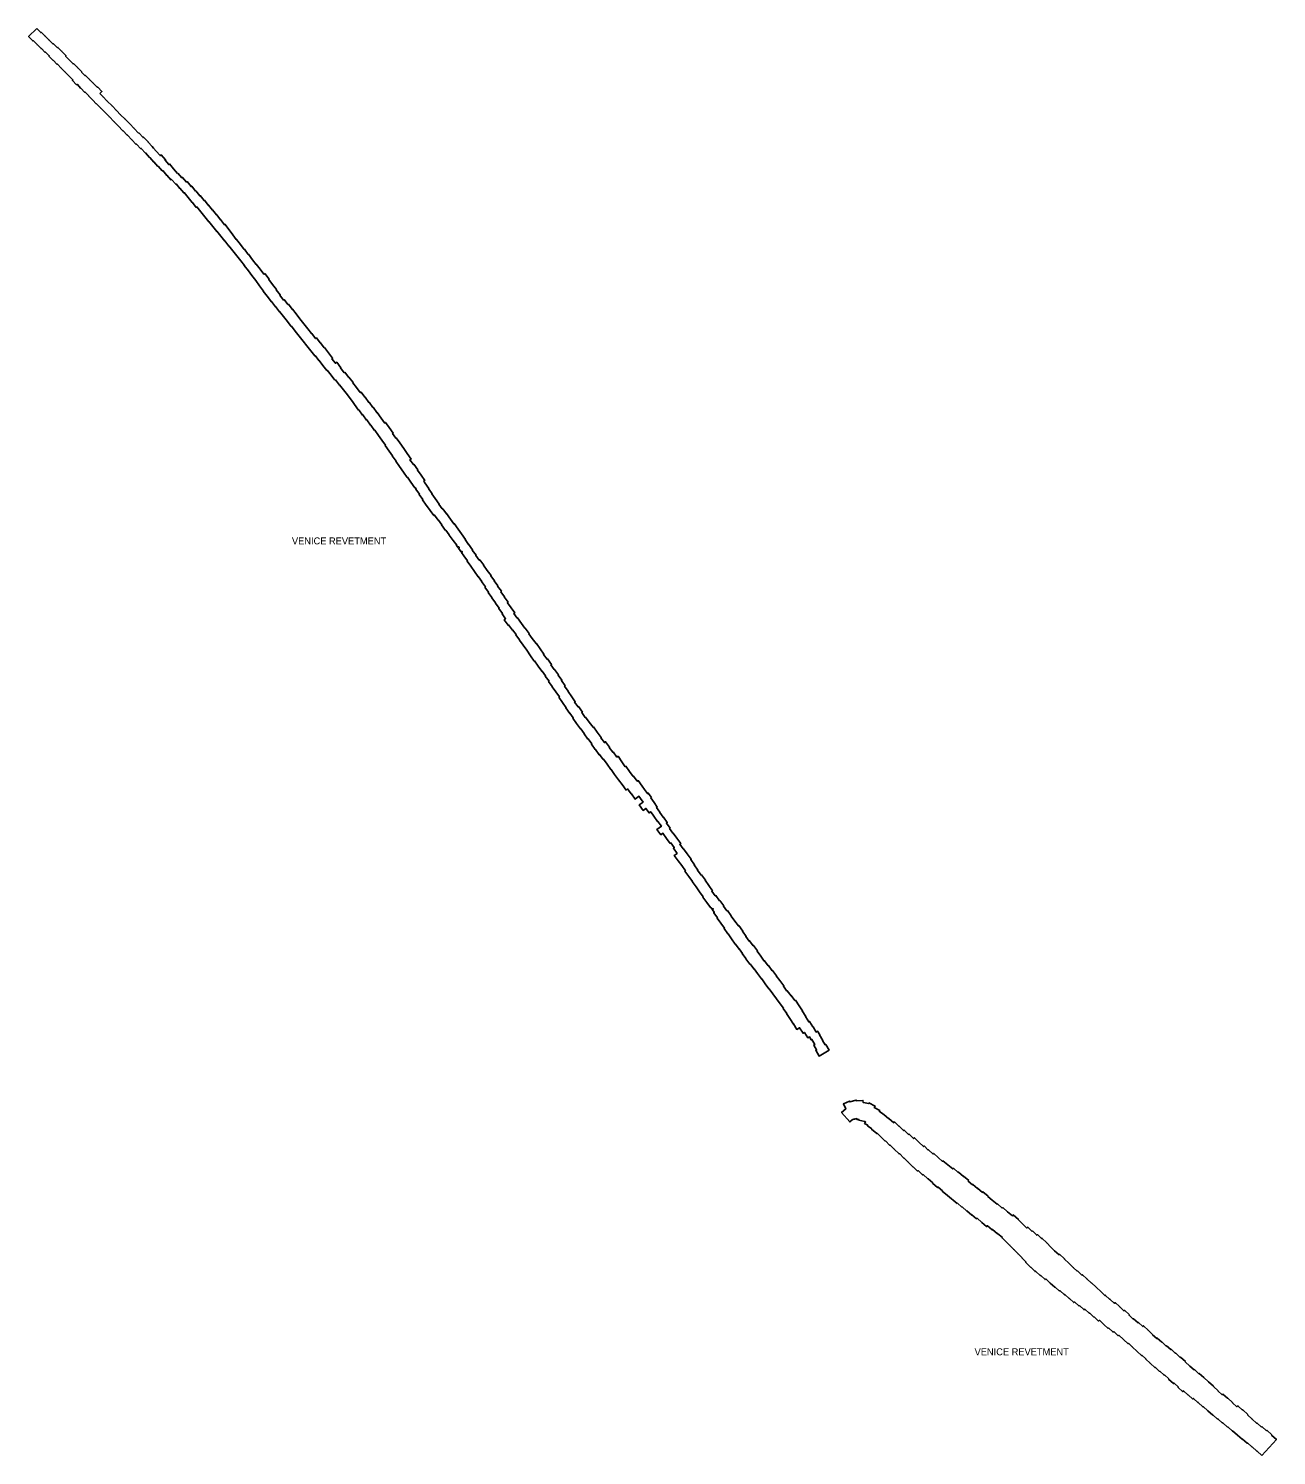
# Model space of a CAD drawing. Extents: x 2650582 to 3923188, y 277893 to 989177.
# Drawn here: x 3894378 to 3923188, y 277893 to 310833 of the extents above; entities that cross this region are included whole.
import ezdxf

# ---------------------------------------------------------------- set-up
doc = ezdxf.new("R2010")
doc.units = 0
doc.layers.add('Level 3', color=7, linetype='Continuous')

msp = doc.modelspace()

# ---------------------------------------------------------------- linework, layer by layer
at = {"layer": 'Level 3'}
for points in [[(3895863, 309176), (3895766, 309276), (3895768, 309278), (3895684, 309364), (3895679, 309360), (3895589, 309453), (3895588, 309452), (3895498, 309546), (3895487, 309536), (3895390, 309636), (3895401, 309647), (3895227, 309827), (3895226, 309825), (3895135, 309919), (3895134, 309918), (3895044, 310011), (3895039, 310006), (3894948, 310100), (3894946, 310098), (3894849, 310198), (3894855, 310204), (3894772, 310291), (3894763, 310282), (3894673, 310376), (3894667, 310370), (3894577, 310464), (3894575, 310462), (3894485, 310556), (3894476, 310547), (3894378, 310647), (3894570, 310833)], [(3894570, 310833), (3894661, 310739), (3894669, 310748), (3894760, 310654), (3894763, 310657), (3894853, 310564), (3894857, 310567), (3894947, 310474), (3894956, 310483), (3895047, 310389), (3895055, 310397), (3895145, 310303), (3895147, 310306), (3895244, 310205), (3895235, 310196), (3895325, 310102), (3895325, 310102), (3895408, 310015), (3895416, 310024), (3895507, 309930), (3895511, 309934), (3895608, 309833), (3895604, 309829), (3895687, 309743), (3895695, 309750), (3895785, 309656), (3895788, 309659), (3895878, 309565), (3895879, 309566), (3895969, 309473), (3895977, 309480), (3896074, 309380), (3896023, 309331)], [(3896023, 309331), (3896092, 309261), (3896093, 309262), (3896196, 309157), (3896197, 309159), (3896307, 309047), (3896306, 309045), (3896408, 308941), (3896407, 308940), (3896503, 308842), (3896505, 308844), (3896607, 308740), (3896610, 308742), (3896720, 308630), (3896720, 308630), (3896817, 308526), (3896817, 308526), (3896917, 308419), (3896923, 308424), (3897023, 308317), (3897035, 308328), (3897141, 308214), (3897137, 308210), (3897229, 308109), (3897230, 308110), (3897263, 308072), (3897322, 308004), (3897323, 308005), (3897415, 307899), (3897439, 307920), (3897541, 307801), (3897530, 307792), (3897615, 307694), (3897629, 307706), (3897725, 307595), (3897726, 307596), (3897821, 307486), (3897828, 307492)], [(3896659, 308368), (3896560, 308474), (3896557, 308471), (3896448, 308583), (3896448, 308584), (3896346, 308688), (3896348, 308689), (3896245, 308794), (3896246, 308795), (3896150, 308892), (3896148, 308891), (3896046, 308995), (3896044, 308994), (3895942, 309099), (3895940, 309098), (3895863, 309176), (3895863, 309176)], [(3897668, 307335), (3897571, 307446), (3897570, 307444), (3897475, 307554), (3897467, 307547), (3897373, 307655), (3897366, 307649), (3897274, 307755), (3897268, 307750), (3897176, 307856), (3897173, 307854), (3897081, 307960), (3897079, 307957), (3896980, 308064), (3896973, 308057), (3896873, 308165), (3896866, 308158), (3896766, 308266), (3896764, 308264), (3896664, 308372), (3896659, 308368)], [(3899708, 304892), (3899714, 304896), (3899623, 305014), (3899625, 305015), (3899536, 305133), (3899537, 305134), (3899457, 305239), (3899455, 305237), (3899359, 305363), (3899361, 305365), (3899279, 305472), (3899277, 305470), (3899189, 305585), (3899185, 305582), (3899095, 305700), (3899093, 305698), (3899004, 305815), (3899001, 305812), (3898912, 305929), (3898908, 305926), (3898820, 306042), (3898816, 306038), (3898728, 306153), (3898723, 306150), (3898633, 306264), (3898630, 306261), (3898540, 306377), (3898537, 306374), (3898447, 306489), (3898445, 306488), (3898356, 306602), (3898355, 306601), (3898265, 306716), (3898251, 306705), (3898161, 306820), (3898157, 306817), (3898067, 306932), (3898063, 306929), (3897972, 307045), (3897962, 307037), (3897874, 307147), (3897868, 307142), (3897785, 307245), (3897778, 307238), (3897682, 307348), (3897668, 307335)], [(3897828, 307492), (3897920, 307386), (3897934, 307397), (3898022, 307287), (3898038, 307300), (3898131, 307183), (3898145, 307194), (3898234, 307080), (3898240, 307085), (3898331, 306969), (3898342, 306978), (3898431, 306863), (3898438, 306869), (3898528, 306754), (3898533, 306758), (3898623, 306643), (3898628, 306647), (3898718, 306532), (3898722, 306534), (3898811, 306420), (3898812, 306421), (3898902, 306305), (3898912, 306313), (3899009, 306186), (3899007, 306185), (3899096, 306070), (3899093, 306067), (3899174, 305961), (3899180, 305966), (3899270, 305848), (3899272, 305850), (3899360, 305735), (3899362, 305736), (3899452, 305620), (3899455, 305623), (3899552, 305496), (3899549, 305493), (3899630, 305387), (3899635, 305391), (3899723, 305276), (3899724, 305277), (3899814, 305160), (3899835, 305176)], [(3899835, 305176), (3899931, 305049), (3899923, 305043), (3900014, 304925), (3900011, 304923), (3900101, 304805), (3900098, 304802), (3900189, 304682), (3900180, 304676), (3900264, 304566), (3900277, 304575), (3900365, 304460), (3900376, 304469), (3900463, 304354), (3900469, 304358), (3900556, 304244), (3900557, 304245), (3900645, 304130), (3900734, 304014), (3900736, 304017), (3900824, 303902), (3900827, 303904), (3900914, 303790), (3900917, 303792), (3901006, 303677), (3901023, 303690), (3901111, 303574), (3901118, 303579), (3901206, 303463), (3901210, 303466), (3901300, 303348), (3901397, 303221), (3901383, 303210), (3901462, 303107), (3901492, 303130), (3901589, 303003), (3901583, 302999), (3901668, 302888), (3901680, 302897)], [(3901453, 302713), (3901364, 302830), (3901362, 302829), (3901275, 302944), (3901265, 302936), (3901176, 303052), (3901175, 303051), (3901085, 303168), (3901082, 303166), (3900993, 303282), (3900987, 303277), (3900898, 303393), (3900893, 303390), (3900805, 303505), (3900804, 303505), (3900717, 303618), (3900716, 303617), (3900628, 303733), (3900625, 303731), (3900537, 303846), (3900536, 303846), (3900447, 303961), (3900443, 303957), (3900355, 304072), (3900355, 304071), (3900267, 304185), (3900263, 304182), (3900175, 304298), (3900173, 304296), (3900083, 304413), (3900078, 304409), (3899987, 304528), (3899986, 304527), (3899890, 304652), (3899890, 304652), (3899798, 304772), (3899799, 304773), (3899708, 304892)], [(3903301, 300237), (3903293, 300231), (3903201, 300361), (3903203, 300363), (3903124, 300473), (3903122, 300472), (3903037, 300591), (3903034, 300589), (3902942, 300719), (3902946, 300722), (3902860, 300845), (3902862, 300846), (3902776, 300969), (3902780, 300972), (3902706, 301078), (3902705, 301078), (3902613, 301209), (3902618, 301212), (3902535, 301330), (3902535, 301330), (3902460, 301438), (3902458, 301437), (3902373, 301559), (3902366, 301554), (3902280, 301676), (3902275, 301673), (3902189, 301796), (3902181, 301791), (3902097, 301912), (3902089, 301906), (3902003, 302029), (3901997, 302024), (3901906, 302155), (3901906, 302155), (3901857, 302222), (3901829, 302261), (3901827, 302260), (3901740, 302378), (3901739, 302377), (3901653, 302493), (3901649, 302490), (3901561, 302605), (3901555, 302601), (3901463, 302721), (3901453, 302713)], [(3901680, 302897), (3901768, 302781), (3901772, 302784), (3901869, 302658), (3901865, 302655), (3901946, 302545), (3901947, 302546), (3902035, 302427), (3902054, 302441), (3902143, 302321), (3902147, 302324), (3902232, 302201), (3902242, 302208), (3902327, 302086), (3902332, 302090), (3902418, 301967), (3902426, 301972), (3902517, 301841), (3902596, 301728), (3902616, 301742), (3902701, 301621), (3902705, 301624), (3902797, 301493), (3902783, 301484), (3902857, 301379), (3902865, 301384), (3902947, 301266), (3902952, 301270), (3903044, 301138), (3903040, 301136), (3903117, 301025), (3903119, 301026), (3903210, 300895), (3903184, 300877), (3903262, 300768), (3903270, 300773), (3903362, 300643), (3903357, 300640), (3903442, 300521), (3903440, 300519), (3903527, 300398), (3903500, 300378)], [(3904913, 297939), (3904925, 297947), (3904839, 298066), (3904846, 298071), (3904768, 298178), (3904762, 298173), (3904670, 298299), (3904672, 298300), (3904586, 298418), (3904590, 298420), (3904504, 298538), (3904510, 298542), (3904424, 298660), (3904427, 298663), (3904374, 298736), (3904394, 298750), (3904382, 298767), (3904362, 298753), (3904341, 298782), (3904342, 298782), (3904304, 298834), (3904324, 298849), (3904306, 298873), (3904286, 298858), (3904255, 298901), (3904263, 298906), (3904183, 299016), (3904181, 299014), (3904089, 299140), (3904091, 299142), (3904012, 299251), (3904007, 299247), (3903915, 299374), (3903918, 299376), (3903839, 299484), (3903837, 299483), (3903752, 299601), (3903737, 299590), (3903652, 299709), (3903647, 299706), (3903564, 299825), (3903562, 299824), (3903557, 299831), (3903471, 299953), (3903478, 299958), (3903395, 300077), (3903401, 300081), (3903318, 300198), (3903325, 300203), (3903301, 300237)], [(3903500, 300378), (3903524, 300343), (3903529, 300346), (3903620, 300217), (3903614, 300213), (3903696, 300095), (3903689, 300090), (3903766, 299981), (3903768, 299982), (3903858, 299853), (3903853, 299850), (3903931, 299742), (3903941, 299749), (3904025, 299632), (3904027, 299634), (3904119, 299507), (3904116, 299505), (3904195, 299397), (3904205, 299404), (3904297, 299278), (3904293, 299275), (3904372, 299166), (3904374, 299167), (3904466, 299041), (3904456, 299034), (3904536, 298923), (3904539, 298926), (3904631, 298799), (3904623, 298794), (3904710, 298675), (3904703, 298670), (3904783, 298560), (3904794, 298569), (3904886, 298442), (3904885, 298441), (3904970, 298324), (3905056, 298206), (3905049, 298201), (3905133, 298086), (3905130, 298084), (3905216, 297966)], [(3906623, 295394), (3906635, 295403), (3906552, 295519), (3906553, 295520), (3906468, 295639), (3906470, 295640), (3906384, 295759), (3906395, 295766), (3906309, 295886), (3906314, 295890), (3906235, 295999), (3906228, 295994), (3906141, 296115), (3906140, 296114), (3906056, 296233), (3906055, 296232), (3905970, 296353), (3905970, 296353), (3905879, 296479), (3905882, 296481), (3905797, 296599), (3905798, 296600), (3905713, 296717), (3905715, 296718), (3905629, 296837), (3905634, 296841), (3905554, 296951), (3905548, 296947), (3905462, 297066), (3905451, 297058), (3905359, 297184), (3905393, 297209), (3905309, 297324), (3905317, 297329), (3905233, 297445), (3905243, 297453), (3905157, 297571), (3905158, 297572), (3905071, 297692), (3905077, 297697), (3904992, 297815), (3904999, 297820), (3904913, 297939)], [(3905216, 297966), (3905208, 297960), (3905294, 297841), (3905282, 297832), (3905368, 297714), (3905361, 297710), (3905449, 297590), (3905432, 297578), (3905518, 297460), (3905602, 297344), (3905583, 297330), (3905661, 297222), (3905668, 297227), (3905760, 297101), (3905757, 297099), (3905837, 296988), (3905843, 296992), (3905935, 296865), (3905929, 296861), (3906008, 296753), (3906095, 296633), (3906103, 296639), (3906193, 296512), (3906192, 296511), (3906278, 296391), (3906270, 296386), (3906351, 296273), (3906362, 296281), (3906452, 296154), (3906437, 296143), (3906516, 296035), (3906519, 296037), (3906610, 295911), (3906605, 295907), (3906691, 295788), (3906680, 295780), (3906765, 295661), (3906753, 295652), (3906839, 295533)], [(3906839, 295533), (3906834, 295529), (3906918, 295409), (3906918, 295409), (3906999, 295291), (3906986, 295282), (3907064, 295172), (3907077, 295181), (3907167, 295055), (3907148, 295041), (3907226, 294932), (3907236, 294939), (3907320, 294822), (3907324, 294824), (3907410, 294703), (3907418, 294709), (3907503, 294590), (3907508, 294593), (3907599, 294467), (3907592, 294462), (3907673, 294349), (3907701, 294369), (3907792, 294242), (3907785, 294237), (3907864, 294127), (3907873, 294134), (3907960, 294014), (3907987, 294034), (3908078, 293907), (3908073, 293904), (3908154, 293792), (3908168, 293803), (3908253, 293684), (3908254, 293685), (3908340, 293567), (3908348, 293573), (3908432, 293455), (3908455, 293471), (3908546, 293344), (3908542, 293342), (3908597, 293265), (3908598, 293266), (3908667, 293170), (3908684, 293183), (3908758, 293081)], [(3908508, 293057), (3908508, 293057), (3908471, 293110), (3908382, 293046), (3908296, 293165), (3908293, 293163), (3908208, 293280), (3908172, 293254), (3908081, 293381), (3908002, 293491), (3907997, 293488), (3907906, 293614), (3907907, 293615), (3907827, 293727), (3907824, 293724), (3907733, 293851), (3907733, 293851), (3907652, 293963), (3907646, 293959), (3907561, 294077), (3907551, 294069), (3907465, 294189), (3907463, 294188), (3907372, 294315), (3907382, 294321), (3907301, 294433), (3907293, 294427), (3907202, 294554), (3907206, 294557), (3907126, 294669), (3907121, 294665), (3907030, 294792), (3907032, 294793), (3906947, 294911), (3906955, 294917), (3906876, 295026), (3906873, 295024), (3906782, 295150), (3906789, 295155), (3906705, 295276), (3906623, 295394)], [(3910125, 290542), (3910040, 290661), (3910039, 290660), (3909949, 290784), (3909951, 290786), (3909867, 290903), (3909869, 290905), (3909789, 291018), (3909788, 291017), (3909698, 291142), (3909703, 291146), (3909622, 291258), (3909620, 291257), (3909530, 291382), (3909542, 291391), (3909457, 291509), (3909377, 291621), (3909376, 291620), (3909286, 291745), (3909350, 291791), (3909265, 291909), (3909286, 291924), (3909207, 292033), (3909193, 292023), (3909110, 292138), (3909109, 292137), (3909024, 292255), (3908976, 292220), (3908885, 292346), (3908988, 292419), (3908909, 292529), (3908902, 292524), (3908811, 292651), (3908813, 292653), (3908743, 292751), (3908706, 292724), (3908632, 292828), (3908570, 292784), (3908479, 292911), (3908567, 292974), (3908508, 293057)], [(3908758, 293081), (3908746, 293073), (3908823, 292966), (3908819, 292963), (3908894, 292859), (3908878, 292848), (3908956, 292740), (3908949, 292735), (3909027, 292625), (3909034, 292630), (3909125, 292504), (3909104, 292489), (3909188, 292373), (3909179, 292367), (3909256, 292259), (3909257, 292260), (3909342, 292141), (3909345, 292143), (3909434, 292019), (3909414, 292004), (3909493, 291893), (3909498, 291897), (3909583, 291779), (3909586, 291781), (3909676, 291656), (3909666, 291648), (3909750, 291530), (3909744, 291526), (3909829, 291407), (3909825, 291404), (3909906, 291292), (3909913, 291297), (3910003, 291171), (3910001, 291170), (3910086, 291052), (3910082, 291049), (3910167, 290930), (3910151, 290918), (3910231, 290808), (3910246, 290819), (3910332, 290699), (3910337, 290703), (3910427, 290579)], [(3911880, 288098), (3911881, 288098), (3911803, 288214), (3911806, 288216), (3911734, 288315), (3911733, 288315), (3911647, 288434), (3911645, 288432), (3911560, 288551), (3911559, 288550), (3911474, 288668), (3911471, 288665), (3911388, 288780), (3911388, 288780), (3911304, 288897), (3911298, 288893), (3911208, 289018), (3911128, 289129), (3911119, 289123), (3911035, 289241), (3911028, 289236), (3910938, 289360), (3910941, 289362), (3910857, 289480), (3910860, 289483), (3910785, 289587), (3910781, 289583), (3910698, 289698), (3910694, 289695), (3910605, 289819), (3910609, 289821), (3910527, 289935), (3910524, 289933), (3910435, 290058), (3910443, 290064), (3910359, 290182), (3910275, 290299), (3910282, 290304), (3910196, 290422), (3910208, 290431), (3910165, 290491), (3910185, 290505), (3910177, 290516), (3910157, 290502), (3910127, 290544), (3910125, 290542)], [(3910427, 290579), (3910422, 290575), (3910503, 290463), (3910514, 290471), (3910603, 290346), (3910601, 290344), (3910685, 290227), (3910765, 290116), (3910776, 290124), (3910866, 289999), (3910859, 289994), (3910945, 289875), (3910937, 289869), (3911012, 289765), (3911025, 289775), (3911108, 289661), (3911117, 289667), (3911206, 289542), (3911198, 289537), (3911283, 289419), (3911281, 289417), (3911362, 289305), (3911372, 289313), (3911456, 289196), (3911462, 289200), (3911546, 289082), (3911554, 289088), (3911644, 288964), (3911642, 288963), (3911720, 288855), (3911726, 288859), (3911816, 288734), (3911805, 288727), (3911886, 288614), (3911896, 288621), (3911981, 288504), (3911988, 288508), (3912071, 288393), (3912083, 288400), (3912168, 288273)], [(3912168, 288273), (3912168, 288273), (3912245, 288157), (3912242, 288155), (3912321, 288028), (3912315, 288024), (3912390, 287902), (3912410, 287914), (3912488, 287788), (3912489, 287788), (3912564, 287667), (3912596, 287686), (3912645, 287605), (3912637, 287600), (3912712, 287474), (3912708, 287472), (3912767, 287373), (3912781, 287381), (3912859, 287251), (3912630, 287114), (3912552, 287245), (3912570, 287256), (3912505, 287366), (3912532, 287382), (3912465, 287495), (3912448, 287485), (3912404, 287557), (3912368, 287535), (3912291, 287660), (3912259, 287641), (3912180, 287768), (3912114, 287728), (3912037, 287853), (3912036, 287852), (3911955, 287983), (3911956, 287983), (3911880, 288098)], [(3915816, 283707), (3915597, 283893), (3915594, 283890), (3915474, 283991), (3915481, 284000), (3915375, 284089), (3915366, 284079), (3915246, 284180), (3915253, 284188), (3915146, 284279), (3915142, 284275), (3915030, 284378), (3915020, 284367), (3914913, 284469), (3914902, 284457), (3914802, 284553), (3914799, 284550), (3914686, 284661), (3914689, 284664), (3914592, 284759), (3914589, 284756), (3914483, 284860), (3914475, 284852), (3914363, 284963), (3914365, 284965), (3914270, 285059), (3914261, 285051), (3914159, 285152), (3914157, 285150), (3914056, 285249), (3913968, 285329), (3913964, 285324), (3913841, 285423), (3913846, 285430), (3913746, 285505), (3913754, 285515), (3913680, 285556), (3913702, 285594), (3913688, 285601), (3913549, 285629), (3913553, 285648), (3913504, 285646), (3913503, 285671), (3913448, 285655), (3913446, 285663), (3913393, 285639), (3913338, 285591), (3913150, 285813), (3913244, 285893), (3913191, 286008), (3913333, 286074), (3913342, 286054), (3913485, 286095), (3913490, 286081), (3913642, 286088), (3913644, 286043), (3913774, 286016), (3913780, 286030), (3913921, 285958), (3913904, 285926), (3914028, 285858), (3914017, 285839), (3914131, 285754), (3914130, 285753), (3914235, 285669), (3914241, 285675), (3914351, 285574), (3914369, 285592), (3914472, 285491), (3914476, 285495), (3914580, 285392), (3914592, 285404), (3914696, 285303), (3914705, 285312), (3914811, 285209), (3914828, 285226), (3914933, 285124), (3914933, 285124), (3915037, 285022), (3915054, 285039), (3915151, 284944), (3915157, 284950), (3915260, 284850), (3915276, 284866), (3915379, 284768), (3915380, 284769), (3915477, 284681), (3915489, 284696), (3915601, 284601), (3915605, 284605), (3915718, 284509), (3915730, 284523), (3915842, 284428), (3915846, 284433), (3915961, 284336), (3915965, 284342), (3916086, 284240)], [(3916086, 284240), (3916072, 284224), (3916168, 284141), (3916177, 284151), (3916286, 284056), (3916290, 284061), (3916399, 283965), (3916413, 283980), (3916532, 283876), (3916525, 283869), (3916623, 283784), (3916628, 283789), (3916738, 283693), (3916745, 283700), (3916856, 283602), (3916868, 283616), (3916981, 283517), (3916982, 283519), (3917092, 283422), (3917111, 283444), (3917230, 283340), (3917227, 283337), (3917319, 283245), (3917321, 283246), (3917424, 283142), (3917448, 283166), (3917547, 283066), (3917556, 283075), (3917655, 282976), (3917671, 282992), (3917764, 282899), (3917774, 282910), (3917885, 282798), (3917885, 282798), (3917983, 282700), (3917982, 282700), (3918064, 282618), (3918066, 282620), (3918169, 282523), (3918181, 282536), (3918295, 282429), (3918293, 282426), (3918397, 282328), (3918396, 282328), (3918497, 282234), (3918497, 282233), (3918588, 282148), (3918593, 282154), (3918698, 282056), (3918707, 282065), (3918810, 281968), (3918813, 281971), (3918918, 281872), (3918920, 281874), (3919023, 281778), (3919023, 281778), (3919138, 281671), (3919138, 281670), (3919228, 281585), (3919236, 281593), (3919340, 281495), (3919344, 281501), (3919448, 281404), (3919463, 281420), (3919561, 281328), (3919562, 281328), (3919667, 281230), (3919681, 281244), (3919793, 281139)], [(3919857, 280399), (3919860, 280402), (3919774, 280482), (3919765, 280473), (3919659, 280568), (3919658, 280567), (3919547, 280668), (3919535, 280655), (3919431, 280753), (3919417, 280738), (3919312, 280837), (3919301, 280825), (3919201, 280918), (3919201, 280918), (3919099, 281013), (3919080, 280994), (3918978, 281091), (3918974, 281087), (3918871, 281183), (3918865, 281175), (3918763, 281271), (3918747, 281254), (3918643, 281351), (3918632, 281340), (3918526, 281439), (3918510, 281422), (3918408, 281517), (3918404, 281513), (3918301, 281610), (3918292, 281599), (3918186, 281698), (3918176, 281688), (3918075, 281783), (3918068, 281776), (3917967, 281870), (3917967, 281869), (3917862, 281967), (3917848, 281952), (3917746, 282049), (3917740, 282043), (3917627, 282148), (3917617, 282138), (3917518, 282238), (3917514, 282234), (3917401, 282346), (3917409, 282354), (3917313, 282451), (3917314, 282452), (3917222, 282545), (3917223, 282546), (3917124, 282646), (3917127, 282649), (3917036, 282741), (3917034, 282739), (3916932, 282841), (3916930, 282840), (3916855, 282915), (3916860, 282921), (3916751, 283016), (3916747, 283011), (3916635, 283109), (3916626, 283099), (3916514, 283196), (3916497, 283177), (3916386, 283274), (3916385, 283273), (3916276, 283369), (3916265, 283356), (3916159, 283450), (3916152, 283442), (3916043, 283538), (3916039, 283534), (3915930, 283629), (3915926, 283625), (3915823, 283715), (3915816, 283707)], [(3919793, 281139), (3919786, 281131), (3919880, 281042), (3919887, 281050), (3919993, 280954), (3920000, 280962), (3920105, 280867), (3920121, 280885), (3920234, 280779), (3920231, 280777), (3920333, 280681), (3920330, 280679), (3920424, 280591), (3920436, 280604), (3920538, 280508), (3920543, 280514), (3920645, 280419), (3920653, 280427), (3920750, 280337), (3920757, 280345), (3920859, 280250), (3920863, 280254), (3920967, 280156), (3920975, 280165), (3921087, 280059), (3921083, 280056), (3921189, 279956), (3921285, 279866), (3921295, 279876), (3921399, 279779), (3921407, 279788), (3921512, 279689), (3921515, 279692), (3921620, 279594), (3921622, 279596), (3921734, 279490), (3921733, 279488), (3921840, 279388), (3921838, 279385), (3921935, 279293), (3921951, 279311), (3922058, 279213), (3922062, 279216), (3922176, 279112), (3922175, 279111), (3922277, 279018), (3922298, 279041), (3922406, 278941), (3922411, 278946), (3922526, 278841), (3922520, 278834), (3922629, 278734), (3922625, 278729), (3922725, 278636), (3922733, 278645), (3922840, 278547), (3922852, 278559), (3922957, 278463), (3922967, 278473), (3923081, 278369), (3923076, 278364), (3923188, 278262), (3922850, 277893)], [(3922850, 277893), (3922739, 277995), (3922737, 277993), (3922631, 278090), (3922627, 278085), (3922521, 278182), (3922513, 278174), (3922406, 278272), (3922399, 278265), (3922291, 278364), (3922285, 278358), (3922176, 278458), (3922171, 278453), (3922062, 278553), (3922057, 278548), (3921949, 278647), (3921944, 278641), (3921835, 278740), (3921827, 278731), (3921720, 278829), (3921716, 278825), (3921607, 278924), (3921604, 278921), (3921496, 279021), (3921491, 279015), (3921383, 279116), (3921378, 279110), (3921272, 279208), (3921258, 279193), (3921153, 279292), (3921149, 279287), (3921044, 279385), (3921026, 279365), (3920914, 279471), (3920919, 279475), (3920823, 279565), (3920809, 279550), (3920697, 279655), (3920700, 279659), (3920602, 279751), (3920594, 279743), (3920493, 279838), (3920489, 279834), (3920392, 279925), (3920385, 279916), (3920272, 280021), (3920274, 280023), (3920172, 280118), (3920173, 280120), (3920081, 280206), (3920073, 280198), (3919970, 280295), (3919970, 280294), (3919857, 280399)]]:
    msp.add_lwpolyline(points, dxfattribs=at)

# ---------------------------------------------------------------- texts
for p in [(3900459, 298925), (3916219, 280205)]:
    msp.add_text('VENICE REVETMENT', height=160, dxfattribs=at).set_placement(p)

doc.saveas('drawing.dxf')
